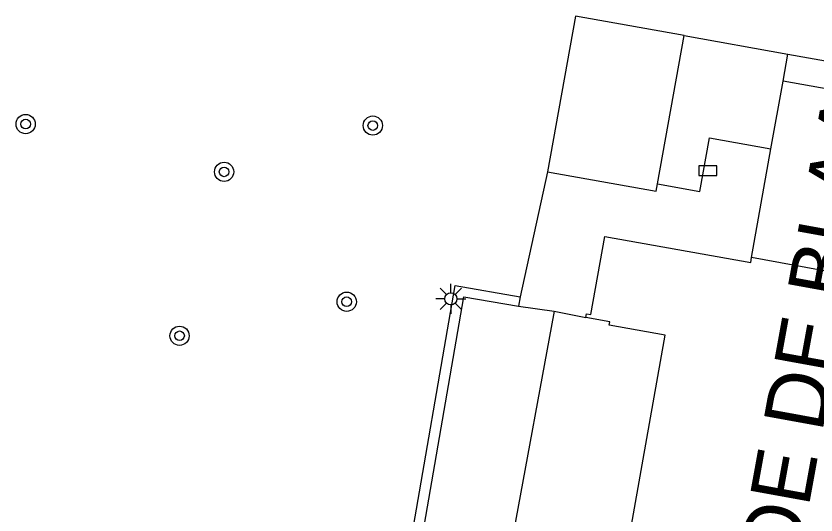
# Model space of a CAD drawing. Extents: x 131000 to 133013, y 393000 to 396501.
# Drawn here: x 131178.82 to 131212.1, y 395647.22 to 395667.97 of the extents above; entities that cross this region are included whole.
import ezdxf

# ---------------------------------------------------------------- set-up
doc = ezdxf.new("R2010")
doc.units = 0
for name, color, linetype in [('gg-afsc-erfafscheiding', 7, 'Continuous'), ('gg-bbg-bijgebouw', 7, 'Continuous'), ('gg-bbg-hoofdgebouw', 7, 'Continuous'), ('gg-bbg-luifel en loopbrug', 7, 'Continuous'), ('gg-bbg-tussenscheiding', 7, 'Continuous'), ('gg-knt-verharding', 7, 'Continuous'), ('gt-anno-naam bijzondere bebouwing', 7, 'Continuous'), ('gt-grn-groengrens', 7, 'Continuous'), ('gt-symb-boom', 7, 'Continuous'), ('gt-symb-kolk', 7, 'Continuous'), ('gt-symb-lichtmast', 7, 'Continuous')]:
    doc.layers.add(name, color=color, linetype=linetype)

# ---------------------------------------------------------------- blocks, each defined once
blk = doc.blocks.new('gt0-KOLK')
at = {"layer": 'gt-symb-kolk'}
blk.add_lwpolyline([(0, 0), (0.375, 0), (0.375, 0.4), (-0.375, 0.4), (-0.375, 0), (0, 0)], dxfattribs=at)
blk = doc.blocks.new('gt0-BOOM')
at = {"layer": 'gt-symb-boom'}
for radius in [0.4, 0.2]:
    blk.add_circle((0, 0), radius, dxfattribs=at)
blk = doc.blocks.new('gt0-LMAST')
at = {"layer": 'gt-symb-lichtmast'}
for p, q in [((-0.182, 0.173), (-0.447, 0.438)), ((-0.005, 0.246), (-0.005, 0.621)), ((0.172, 0.173), (0.437, 0.438)), ((-0.255, -0.004), (-0.63, -0.004)), ((-0.182, -0.181), (-0.447, -0.446)), ((-0.005, -0.254), (-0.005, -0.629)), ((0.437, -0.446), (0.172, -0.181)), ((0.245, -0.004), (0.62, -0.004))]:
    blk.add_line(p, q, dxfattribs=at)
blk.add_circle((-0.005, -0.004), 0.25, dxfattribs=at)

msp = doc.modelspace()

# ---------------------------------------------------------------- linework, layer by layer
at = {"layer": 'gg-afsc-erfafscheiding'}
for p, q in [((131200.933, 395661.489), (131199.79, 395656.302)), ((131199.79, 395656.302), (131199.722, 395655.908)), ((131199.722, 395655.908), (131201.206, 395655.695)), ((131201.206, 395655.695), (131202.517, 395655.443))]:
    msp.add_line(p, q, dxfattribs=at)
at = {"layer": 'gg-bbg-bijgebouw'}
msp.add_line((131205.502, 395660.989), (131206.609, 395667.164), dxfattribs=at)
for points in [[(131206.609, 395667.164), (131202.087, 395667.974), (131200.933, 395661.489)], [(131200.933, 395661.489), (131205.448, 395660.686), (131205.502, 395660.989)]]:
    msp.add_lwpolyline(points, dxfattribs=at)
at = {"layer": 'gg-bbg-hoofdgebouw'}
for p, q in [((131210.224, 395662.452), (131210.726, 395665.267)), ((131209.417, 395657.926), (131210.224, 395662.452))]:
    msp.add_line(p, q, dxfattribs=at)
for points in [[(131220.481, 395663.346), (131220.512, 395663.521), (131210.726, 395665.267)], [(131202.517, 395655.443), (131202.544, 395655.591), (131202.724, 395655.558), (131203.317, 395658.808), (131209.381, 395657.726), (131209.417, 395657.926)], [(131204.866, 395649.312), (131205.829, 395654.707), (131203.496, 395655.123), (131203.521, 395655.261), (131202.517, 395655.443)], [(131204.926, 395646.716), (131204.419, 395646.806), (131204.866, 395649.312)]]:
    msp.add_lwpolyline(points, dxfattribs=at)
at = {"layer": 'gg-bbg-luifel en loopbrug'}
for p in [(131206.609, 395667.164), (131210.726, 395665.267)]:
    msp.add_line(p, (131210.928, 395666.391), dxfattribs=at)
msp.add_lwpolyline([(131205.502, 395660.989), (131207.26, 395660.674), (131207.661, 395662.911), (131210.224, 395662.452)], dxfattribs=at)
at = {"layer": 'gg-bbg-tussenscheiding'}
msp.add_line((131220.171, 395655.941), (131209.417, 395657.926), dxfattribs=at)
at = {"layer": 'gg-knt-verharding'}
for p, q in [((131193.658, 395634.4), (131197.443, 395656.302)), ((131197.443, 395656.302), (131199.722, 395655.908)), ((131201.206, 395655.695), (131198.961, 395643.513))]:
    msp.add_line(p, q, dxfattribs=at)
at = {"layer": 'gt-grn-groengrens'}
msp.add_line((131210.928, 395666.391), (131222.342, 395664.349), dxfattribs=at)
msp.add_lwpolyline([(131193.658, 395634.4), (131193.232, 395634.474), (131197.085, 395656.77), (131199.79, 395656.302)], dxfattribs=at)

# ---------------------------------------------------------------- block references
at = {"layer": 'gt-symb-boom'}
for p in [(131179.223, 395663.48), (131193.663, 395663.419), (131187.478, 395661.493), (131192.578, 395656.092), (131185.625, 395654.677)]:
    msp.add_blockref('gt0-BOOM', p, dxfattribs=at)
at = {"layer": 'gt-symb-kolk'}
msp.add_blockref('gt0-KOLK', (131207.592, 395661.343), dxfattribs=at)
at = {"layer": 'gt-symb-lichtmast'}
msp.add_blockref('gt0-LMAST', (131196.912, 395656.217), dxfattribs=at)

# ---------------------------------------------------------------- texts
at = {"layer": 'gt-anno-naam bijzondere bebouwing'}
msp.add_text('HOFSTEDE DE BLAAK', height=2.5, rotation=79.6872, dxfattribs=at).set_placement((131208.927, 395631.8))

doc.saveas('drawing.dxf')
